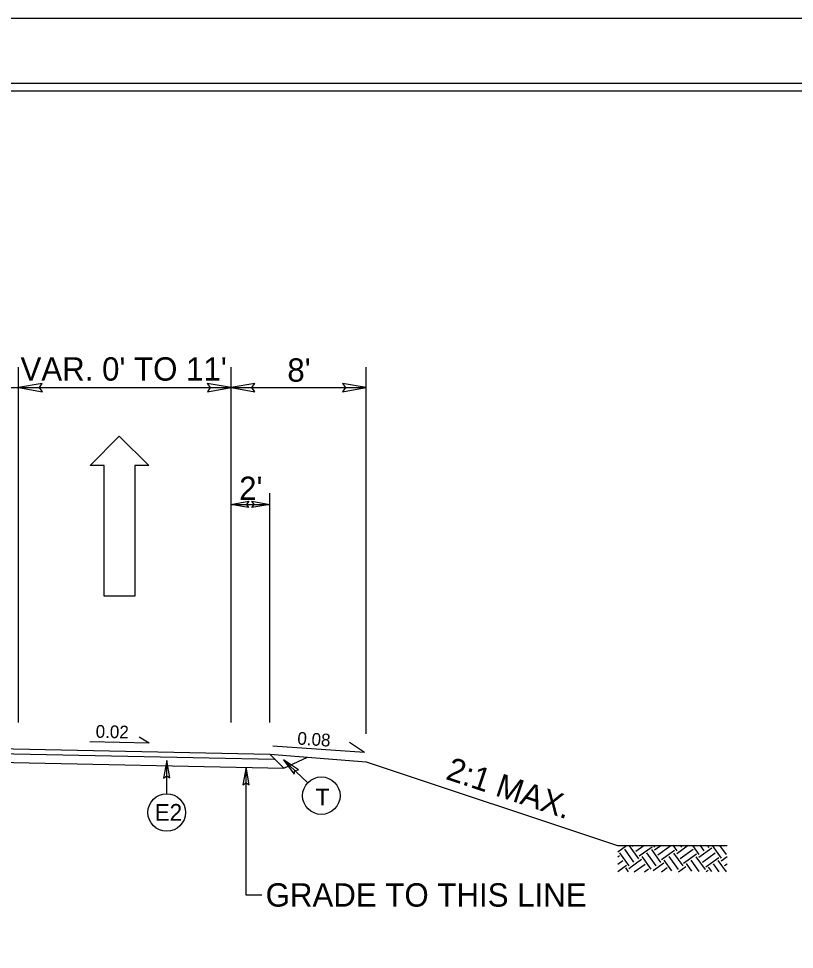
# Model space of a CAD drawing. Extents: x 3025871 to 3026431, y 707165 to 707825.
# Drawn here: x 3026174.22 to 3026214.39, y 707513.85 to 707562.05 of the extents above; entities that cross this region are included whole.
import ezdxf

# ---------------------------------------------------------------- set-up
doc = ezdxf.new("R2010")
doc.units = 0
for name, color, linetype in [('Old_Level_39', 7, 'Continuous'), ('Prop Drainage Structure Junction Box with Manhole CELL', 7, 'Continuous'), ('Prop Drainage Structure Junction Box with Slab Lid TB 840 34 CELL', 7, 'Continuous'), ('Prop Pavement Schedule Description CELL', 7, 'Continuous'), ('Sheet Cutting Line CELL', 7, 'Continuous'), ('Sheet Data Field CELL', 7, 'Continuous'), ('Sheet Sticker Incomplete CELL', 7, 'Continuous'), ('Sheet Typical CELL', 7, 'Continuous'), ('Typical Arrow Superelevation CELL', 7, 'Continuous'), ('Typical Grade Point Symbol CELL', 7, 'Continuous'), ('Typical Terminator CELL', 7, 'Continuous'), ('Typical Text Centerline CELL', 7, 'Continuous'), ('Typical Text Grade Point CELL', 7, 'Continuous')]:
    doc.layers.add(name, color=color, linetype=linetype)

msp = doc.modelspace()

# ---------------------------------------------------------------- linework, layer by layer
at = {"layer": 'Old_Level_39'}
msp.add_lwpolyline([(3026273.948, 707558.686), (3026023.973, 707558.686), (3026023.973, 707400.421), (3026273.948, 707400.421)], close=True, dxfattribs=at)
at = {"layer": 'Prop Drainage Structure Junction Box with Manhole CELL'}
for p, q in [((3026172.004, 707523.561), (3026187.948, 707523.242)), ((3026187.948, 707523.242), (3026189.174, 707523.809))]:
    msp.add_line(p, q, dxfattribs=at)
at = {"layer": 'Prop Drainage Structure Junction Box with Slab Lid TB 840 34 CELL'}
for p, q in [((3026174.221, 707525.601), (3026174.221, 707544.01)), ((3026185.221, 707525.601), (3026185.221, 707544.01)), ((3026192.221, 707525.007), (3026192.221, 707544.01)), ((3026163.221, 707542.943), (3026174.221, 707542.943)), ((3026174.221, 707542.943), (3026185.221, 707542.943)), ((3026185.221, 707542.943), (3026192.221, 707542.943)), ((3026187.221, 707525.601), (3026187.221, 707537.48)), ((3026185.221, 707536.897), (3026187.221, 707536.899)), ((3026186.809, 707516.655), (3026185.999, 707516.655))]:
    msp.add_line(p, q, dxfattribs=at)
at = {"layer": 'Prop Pavement Schedule Description CELL'}
for p, q in [((3026163.221, 707524.445), (3026187.221, 707523.965)), ((3026163.22, 707524.195), (3026187.476, 707523.71)), ((3026187.221, 707523.965), (3026187.948, 707523.242))]:
    msp.add_line(p, q, dxfattribs=at)
at = {"layer": 'Sheet Cutting Line CELL'}
msp.add_lwpolyline([(3026272.073, 707558.304), (3026047.073, 707558.304), (3026047.073, 707400.804), (3026272.073, 707400.804)], close=True, dxfattribs=at)
at = {"layer": 'Sheet Data Field CELL'}
for p, q in [((3026177.924, 707538.909), (3026179.423, 707540.432)), ((3026179.423, 707540.432), (3026180.971, 707538.909)), ((3026178.65, 707538.909), (3026177.924, 707538.909)), ((3026178.65, 707532.139), (3026178.65, 707538.909)), ((3026180.971, 707538.909), (3026180.245, 707538.909)), ((3026180.245, 707538.909), (3026180.245, 707532.139)), ((3026180.245, 707532.139), (3026178.65, 707532.139))]:
    msp.add_line(p, q, dxfattribs=at)
at = {"layer": 'Sheet Sticker Incomplete CELL'}
for p, q in [((3026180.982, 707524.528), (3026180.468, 707524.842)), ((3026180.982, 707524.528), (3026177.914, 707524.605)), ((3026192.127, 707524.049), (3026187.38, 707524.371)), ((3026192.127, 707524.049), (3026191.352, 707524.57))]:
    msp.add_line(p, q, dxfattribs=at)
at = {"layer": 'Sheet Typical CELL'}
msp.add_line((3026187.221, 707523.965), (3026192.221, 707523.565), dxfattribs=at)
at = {"layer": 'Typical Grade Point Symbol CELL'}
for p, q in [((3026181.889, 707521.912), (3026181.888, 707523.636)), ((3026189.19, 707522.481), (3026187.939, 707523.669)), ((3026185.999, 707516.655), (3026185.995, 707523.282))]:
    msp.add_line(p, q, dxfattribs=at)
for centre in [(3026189.894, 707521.811), (3026181.889, 707520.94)]:
    msp.add_circle(centre, 0.972, dxfattribs=at)
at = {"layer": 'Typical Terminator CELL'}
msp.add_lwpolyline([(3026274.623, 707562.054), (3026022.023, 707562.054), (3026022.023, 707397.054), (3026274.623, 707397.054)], close=True, dxfattribs=at)
at = {"layer": 'Typical Text Centerline CELL'}
for points in [[(3026175.446, 707543.154), (3026174.221, 707542.943), (3026175.453, 707542.726), (3026175.296, 707542.943)], [(3026183.996, 707542.733), (3026185.221, 707542.943), (3026183.989, 707543.161), (3026184.145, 707542.943)], [(3026186.446, 707543.154), (3026185.221, 707542.943), (3026186.453, 707542.726), (3026186.296, 707542.943)], [(3026190.996, 707542.733), (3026192.221, 707542.943), (3026190.989, 707543.161), (3026191.145, 707542.943)], [(3026186.132, 707536.741), (3026185.213, 707536.899), (3026186.137, 707537.062), (3026186.019, 707536.899)], [(3026186.303, 707537.057), (3026187.222, 707536.899), (3026186.298, 707536.736), (3026186.415, 707536.899)], [(3026182.045, 707522.727), (3026181.888, 707523.636), (3026181.727, 707522.722), (3026181.889, 707522.838)], [(3026188.707, 707523.156), (3026187.939, 707523.669), (3026188.491, 707522.921), (3026188.518, 707523.119)], [(3026186.152, 707522.372), (3026185.995, 707523.282), (3026185.834, 707522.367), (3026185.995, 707522.483)]]:
    msp.add_lwpolyline(points, close=True, dxfattribs=at)
at = {"layer": 'Typical Text Grade Point CELL'}
for p, q in [((3026192.221, 707523.565), (3026205.221, 707519.232)), ((3026205.221, 707519.232), (3026210.905, 707519.232)), ((3026205.221, 707519.232), (3026210.905, 707519.232)), ((3026205.243, 707518.903), (3026205.702, 707519.233)), ((3026205.243, 707518.903), (3026205.702, 707519.233)), ((3026206.333, 707518.546), (3026205.852, 707519.214)), ((3026206.333, 707518.546), (3026205.852, 707519.214)), ((3026205.996, 707519.191), (3026206.056, 707519.234)), ((3026205.996, 707519.191), (3026206.056, 707519.234)), ((3026206.176, 707518.94), (3026206.587, 707519.236)), ((3026206.176, 707518.94), (3026206.587, 707519.236)), ((3026206.356, 707518.689), (3026207.025, 707519.17)), ((3026206.356, 707518.689), (3026207.025, 707519.17)), ((3026207.168, 707519.146), (3026207.103, 707519.237)), ((3026207.168, 707519.146), (3026207.103, 707519.237)), ((3026207.145, 707519.003), (3026207.472, 707519.238)), ((3026207.145, 707519.003), (3026207.472, 707519.238)), ((3026207.325, 707518.752), (3026207.993, 707519.232)), ((3026207.325, 707518.752), (3026207.993, 707519.232)), ((3026208.317, 707518.958), (3026208.114, 707519.24)), ((3026208.317, 707518.958), (3026208.114, 707519.24)), ((3026208.293, 707518.815), (3026208.888, 707519.242)), ((3026208.293, 707518.815), (3026208.888, 707519.242)), ((3026208.568, 707519.138), (3026208.494, 707519.241)), ((3026208.568, 707519.138), (3026208.494, 707519.241)), ((3026209.466, 707518.77), (3026209.134, 707519.232)), ((3026209.466, 707518.77), (3026209.134, 707519.232)), ((3026209.442, 707518.627), (3026210.111, 707519.107)), ((3026209.442, 707518.627), (3026210.111, 707519.107)), ((3026209.716, 707518.95), (3026209.505, 707519.244)), ((3026209.716, 707518.95), (3026209.505, 707519.244)), ((3026209.967, 707519.13), (3026209.894, 707519.232)), ((3026209.967, 707519.13), (3026209.894, 707519.232)), ((3026210.614, 707518.582), (3026210.147, 707519.232)), ((3026210.614, 707518.582), (3026210.147, 707519.232)), ((3026210.865, 707518.762), (3026210.527, 707519.232)), ((3026210.865, 707518.762), (3026210.527, 707519.232)), ((3026205.243, 707518.649), (3026205.328, 707518.71)), ((3026205.243, 707518.649), (3026205.328, 707518.71)), ((3026205.831, 707518.186), (3026205.351, 707518.854)), ((3026205.831, 707518.186), (3026205.351, 707518.854)), ((3026206.082, 707518.366), (3026205.602, 707519.034)), ((3026206.082, 707518.366), (3026205.602, 707519.034)), ((3026206.98, 707517.998), (3026206.5, 707518.666)), ((3026206.98, 707517.998), (3026206.5, 707518.666)), ((3026207.231, 707518.178), (3026206.751, 707518.846)), ((3026207.231, 707518.178), (3026206.751, 707518.846)), ((3026207.481, 707518.358), (3026207.001, 707519.026)), ((3026207.481, 707518.358), (3026207.001, 707519.026)), ((3026207.505, 707518.501), (3026208.173, 707518.982)), ((3026207.505, 707518.501), (3026208.173, 707518.982)), ((3026208.38, 707517.99), (3026207.899, 707518.658)), ((3026208.38, 707517.99), (3026207.899, 707518.658)), ((3026208.63, 707518.17), (3026208.15, 707518.838)), ((3026208.63, 707518.17), (3026208.15, 707518.838)), ((3026208.474, 707518.564), (3026209.142, 707519.044)), ((3026208.474, 707518.564), (3026209.142, 707519.044)), ((3026208.654, 707518.313), (3026209.322, 707518.794)), ((3026208.654, 707518.313), (3026209.322, 707518.794)), ((3026209.779, 707517.982), (3026209.299, 707518.65)), ((3026209.779, 707517.982), (3026209.299, 707518.65)), ((3026209.622, 707518.376), (3026210.291, 707518.856)), ((3026209.622, 707518.376), (3026210.291, 707518.856)), ((3026209.802, 707518.125), (3026210.471, 707518.606)), ((3026209.802, 707518.125), (3026210.471, 707518.606)), ((3026210.591, 707518.439), (3026210.905, 707518.664)), ((3026210.591, 707518.439), (3026210.905, 707518.664)), ((3026205.243, 707518.269), (3026205.508, 707518.46)), ((3026205.243, 707518.269), (3026205.508, 707518.46)), ((3026205.243, 707517.889), (3026205.688, 707518.209)), ((3026205.243, 707517.889), (3026205.688, 707518.209)), ((3026205.808, 707518.042), (3026206.476, 707518.522)), ((3026205.808, 707518.042), (3026206.476, 707518.522)), ((3026206.1, 707517.872), (3026206.656, 707518.272)), ((3026206.1, 707517.872), (3026206.656, 707518.272)), ((3026207.076, 707517.94), (3026207.625, 707518.334)), ((3026207.076, 707517.94), (3026207.625, 707518.334)), ((3026207.511, 707517.872), (3026207.805, 707518.084)), ((3026207.511, 707517.872), (3026207.805, 707518.084)), ((3026208.049, 707517.92), (3026207.649, 707518.478)), ((3026208.049, 707517.92), (3026207.649, 707518.478)), ((3026208.392, 707517.872), (3026208.774, 707518.146)), ((3026208.392, 707517.872), (3026208.774, 707518.146)), ((3026209.078, 707517.9), (3026208.797, 707518.29)), ((3026209.078, 707517.9), (3026208.797, 707518.29)), ((3026209.463, 707517.892), (3026209.048, 707518.47)), ((3026209.463, 707517.892), (3026209.048, 707518.47)), ((3026210.106, 707517.879), (3026209.946, 707518.102)), ((3026210.106, 707517.879), (3026209.946, 707518.102)), ((3026210.492, 707517.871), (3026210.197, 707518.282)), ((3026210.492, 707517.871), (3026210.197, 707518.282)), ((3026210.877, 707517.864), (3026210.447, 707518.462)), ((3026210.877, 707517.864), (3026210.447, 707518.462)), ((3026210.771, 707518.188), (3026210.905, 707518.284)), ((3026210.771, 707518.188), (3026210.905, 707518.284)), ((3026205.803, 707517.872), (3026205.664, 707518.066)), ((3026205.803, 707517.872), (3026205.664, 707518.066)), ((3026206.629, 707517.872), (3026206.837, 707518.021)), ((3026206.629, 707517.872), (3026206.837, 707518.021)), ((3026209.82, 707517.885), (3026209.923, 707517.958)), ((3026209.82, 707517.885), (3026209.923, 707517.958))]:
    msp.add_line(p, q, dxfattribs=at)

# ---------------------------------------------------------------- texts
at = {"layer": 'Prop Drainage Structure Junction Box with Slab Lid TB 840 34 CELL'}
for s, height, p in [("VAR. 0' TO 11'", 1.20892, (3026174.32, 707543.305)), ("8'", 1.2089, (3026188.135, 707543.251)), ("2'", 1.2089, (3026185.64, 707537.125)), ('GRADE TO THIS LINE', 1.20892, (3026187.011, 707516.065))]:
    msp.add_text(s, height=height, dxfattribs=at).set_placement(p)
at = {"layer": 'Sheet Sticker Incomplete CELL'}
for s, rotation, p in [('0.02', 358.5679, (3026178.204, 707524.815)), ('0.08', 356.1204, (3026188.636, 707524.464))]:
    msp.add_text(s, height=0.6583, rotation=rotation, dxfattribs=at).set_placement(p)
at = {"layer": 'Typical Arrow Superelevation CELL'}
msp.add_text('T', height=0.87, rotation=360, dxfattribs=at).set_placement((3026189.6, 707521.305))
msp.add_text('E2', height=0.87, dxfattribs=at).set_placement((3026181.266, 707520.51))
at = {"layer": 'Typical Text Grade Point CELL'}
msp.add_text('2:1 MAX.', height=1.2089, rotation=341.5651, dxfattribs=at).set_placement((3026196.284, 707522.685))

doc.saveas('drawing.dxf')
